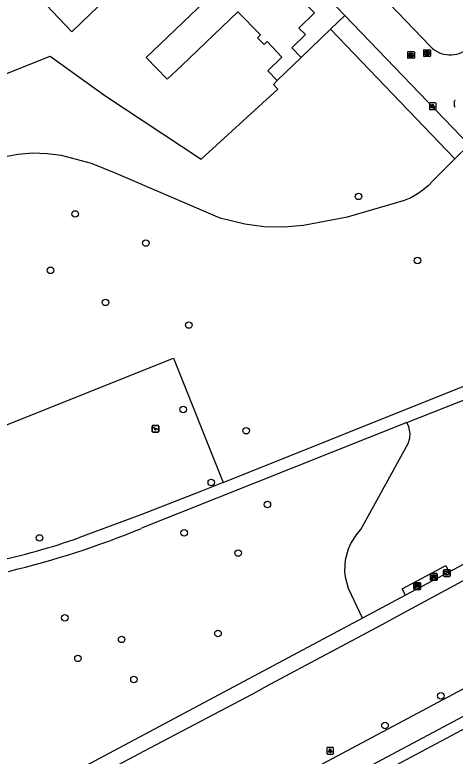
# Model space of a CAD drawing. Extents: x 159503 to 160347, y 382525 to 383272.
# Drawn here: x 159859.5 to 159925.3, y 382799.5 to 382910.4 of the extents above; entities that cross this region are included whole.
import ezdxf

# ---------------------------------------------------------------- set-up
doc = ezdxf.new("R2010")
doc.units = 0
for name, color, linetype in [('IMGEO_Afvalbak', 7, 'Continuous'), ('IMGEO_Bank', 7, 'Continuous'), ('IMGEO_Boom', 7, 'Continuous'), ('IMGEO_Brandkraan', 7, 'Continuous'), ('IMGEO_Fietspad_gesloten', 7, 'Continuous'), ('IMGEO_Groenvoorziening', 7, 'Continuous'), ('IMGEO_Kolk', 7, 'Continuous'), ('IMGEO_Lichtpunt', 7, 'Continuous'), ('IMGEO_Pand', 7, 'Continuous'), ('IMGEO_Rijbaan_lokaal_open', 7, 'Continuous'), ('IMGEO_Speelvoorziening', 7, 'Continuous'), ('IMGEO_Voetpad_halfverhard', 7, 'Continuous'), ('IMGEO_Voetpad_open', 7, 'Continuous')]:
    doc.layers.add(name, color=color, linetype=linetype)

msp = doc.modelspace()

# ---------------------------------------------------------------- linework, layer by layer
at = {"layer": 'IMGEO_Afvalbak'}
for p, q in [((159923.61, 382826.51), (159923.61, 382827.31)), ((159923.61, 382827.31), (159923.61, 382826.51)), ((159923.71, 382827.41), (159924.5, 382827.41)), ((159924.5, 382827.41), (159923.71, 382827.41)), ((159924.6, 382827.31), (159924.6, 382826.51)), ((159924.6, 382826.51), (159924.6, 382827.31)), ((159924.5, 382826.41), (159923.71, 382826.41)), ((159923.71, 382826.41), (159924.5, 382826.41))]:
    msp.add_line(p, q, dxfattribs=at)
msp.add_lwpolyline([(159923.75, 382827.12), (159924.46, 382827.12), (159924.31, 382826.65), (159923.9, 382826.65), (159923.75, 382827.12)], dxfattribs=at)
for centre, start, end in [((159923.71, 382827.31), 90, 180), ((159923.71, 382827.31), 90, 180), ((159924.5, 382827.31), 0, 90), ((159924.5, 382827.31), 360, 90), ((159923.71, 382826.51), 180, 270), ((159923.71, 382826.51), 180, 270), ((159924.5, 382826.51), 270, 0), ((159924.5, 382826.51), 270, 0)]:
    msp.add_arc(centre, 0.1, start, end, dxfattribs=at)
at = {"layer": 'IMGEO_Bank'}
for p, q in [((159921.65, 382825.89), (159921.65, 382826.73)), ((159921.65, 382826.73), (159921.65, 382825.89)), ((159921.73, 382826.82), (159922.57, 382826.82)), ((159922.57, 382826.82), (159921.73, 382826.82)), ((159922.35, 382826.21), (159921.95, 382826.21)), ((159921.96, 382826.32), (159921.96, 382826.43)), ((159922, 382826.43), (159922, 382826.32)), ((159922.29, 382826.43), (159922.01, 382826.43)), ((159922.01, 382826.32), (159922.29, 382826.32)), ((159922.3, 382826.32), (159922.3, 382826.43)), ((159922.34, 382826.43), (159922.34, 382826.32)), ((159922.65, 382826.74), (159922.65, 382825.9)), ((159922.65, 382825.9), (159922.65, 382826.74)), ((159919.17, 382824.54), (159919.17, 382825.38)), ((159919.17, 382825.38), (159919.17, 382824.54)), ((159919.24, 382825.46), (159920.08, 382825.46)), ((159920.08, 382825.46), (159919.24, 382825.46)), ((159919.48, 382824.97), (159919.48, 382825.08)), ((159919.52, 382825.08), (159919.52, 382824.97)), ((159919.81, 382825.08), (159919.53, 382825.08)), ((159919.82, 382824.97), (159919.82, 382825.08)), ((159919.86, 382825.08), (159919.86, 382824.97)), ((159920.17, 382825.39), (159920.17, 382824.55)), ((159920.17, 382824.55), (159920.17, 382825.39)), ((159922.58, 382825.82), (159921.74, 382825.82)), ((159921.74, 382825.82), (159922.58, 382825.82)), ((159920.09, 382824.46), (159919.25, 382824.46)), ((159919.25, 382824.46), (159920.09, 382824.46)), ((159919.86, 382824.86), (159919.47, 382824.86)), ((159919.53, 382824.96), (159919.81, 382824.96))]:
    msp.add_line(p, q, dxfattribs=at)
for points in [[(159921.9, 382826.21), (159921.76, 382826.21), (159921.87, 382826.32), (159921.95, 382826.32)], [(159921.95, 382826.43), (159921.87, 382826.43), (159921.87, 382826.6), (159922.43, 382826.6), (159922.43, 382826.43), (159922.35, 382826.43)], [(159921.95, 382826.21), (159921.95, 382826), (159921.9, 382826), (159921.9, 382826.21)], [(159922.35, 382826.32), (159922.43, 382826.32), (159922.54, 382826.21), (159922.4, 382826.21)], [(159922.4, 382826.21), (159922.4, 382826), (159922.35, 382826), (159922.35, 382826.21)], [(159919.47, 382825.08), (159919.38, 382825.08), (159919.38, 382825.24), (159919.95, 382825.24), (159919.95, 382825.08), (159919.87, 382825.08)], [(159919.42, 382824.86), (159919.27, 382824.86), (159919.38, 382824.96), (159919.47, 382824.96)], [(159919.47, 382824.86), (159919.47, 382824.65), (159919.42, 382824.65), (159919.42, 382824.86)], [(159919.87, 382824.96), (159919.95, 382824.96), (159920.06, 382824.86), (159919.92, 382824.86)], [(159919.91, 382824.86), (159919.91, 382824.65), (159919.87, 382824.65), (159919.87, 382824.86)]]:
    msp.add_lwpolyline(points, dxfattribs=at)
for centre, radius, start, end in [((159921.73, 382826.74), 0.0779, 92.4484, 184.2845), ((159921.73, 382826.74), 0.0779, 92.4484, 184.2845), ((159921.9, 382826.21), 0.00671, 2.8957, 87.1043), ((159921.95, 382826.43), 0.00671, 2.8957, 87.1043), ((159921.95, 382826.32), 0.00671, 272.8957, 357.1043), ((159921.96, 382826.21), 0.00671, 92.8957, 177.1043), ((159922.01, 382826.43), 0.00671, 92.8957, 177.1043), ((159922.01, 382826.32), 0.00671, 182.8957, 267.1043), ((159922.29, 382826.43), 0.00671, 2.8957, 87.1043), ((159922.29, 382826.32), 0.00671, 272.8957, 357.1043), ((159922.35, 382826.43), 0.00671, 92.8957, 177.1043), ((159922.35, 382826.32), 0.00671, 182.8957, 267.1043), ((159922.35, 382826.21), 0.00671, 2.8957, 87.1043), ((159922.4, 382826.21), 0.00671, 92.8957, 177.1043), ((159922.57, 382826.74), 0.0779, 2.4484, 94.2845), ((159922.57, 382826.74), 0.0779, 2.4484, 94.2845), ((159919.25, 382825.39), 0.0779, 92.4484, 184.2845), ((159919.25, 382825.39), 0.0779, 92.4484, 184.2845), ((159919.47, 382825.08), 0.00671, 2.8957, 87.1043), ((159919.53, 382825.08), 0.00671, 92.8957, 177.1043), ((159919.81, 382825.08), 0.00671, 2.8957, 87.1043), ((159919.87, 382825.08), 0.00671, 92.8957, 177.1043), ((159920.09, 382825.39), 0.0779, 2.4484, 94.2845), ((159920.09, 382825.39), 0.0779, 2.4484, 94.2845), ((159921.73, 382825.89), 0.0779, 182.4484, 274.2845), ((159921.73, 382825.89), 0.0779, 182.4484, 274.2845), ((159922.57, 382825.89), 0.0779, 272.4484, 4.2845), ((159922.57, 382825.89), 0.0779, 272.4484, 4.2845), ((159919.25, 382824.54), 0.0779, 182.4484, 274.2845), ((159919.25, 382824.54), 0.0779, 182.4484, 274.2845), ((159919.42, 382824.85), 0.00671, 2.8957, 87.1043), ((159919.47, 382824.97), 0.00671, 272.8957, 357.1043), ((159919.47, 382824.85), 0.00671, 92.8957, 177.1043), ((159919.53, 382824.97), 0.00671, 182.8957, 267.1043), ((159919.81, 382824.97), 0.00671, 272.8957, 357.1043), ((159919.87, 382824.97), 0.00671, 182.8957, 267.1043), ((159919.86, 382824.85), 0.00671, 2.8957, 87.1043), ((159919.92, 382824.85), 0.00671, 92.8957, 177.1043), ((159920.09, 382824.54), 0.0779, 272.4484, 4.2845), ((159920.09, 382824.54), 0.0779, 272.4484, 4.2845)]:
    msp.add_arc(centre, radius, start, end, dxfattribs=at)
at = {"layer": 'IMGEO_Boom'}
for centre in [(159910.9, 382883.23), (159868.53, 382880.6), (159879.12, 382876.25), (159919.71, 382873.63), (159864.85, 382872.17), (159873.07, 382867.38), (159885.53, 382863.99), (159884.68, 382851.36), (159894.11, 382848.19), (159888.89, 382840.46), (159897.27, 382837.17), (159884.82, 382832.91), (159863.2, 382832.15), (159892.9, 382829.9), (159867.01, 382820.2), (159889.89, 382817.87), (159875.49, 382816.99), (159868.96, 382814.15), (159877.33, 382811), (159923.19, 382808.54), (159914.85, 382804.11)]:
    msp.add_circle(centre, 0.489, dxfattribs=at)
at = {"layer": 'IMGEO_Brandkraan'}
for p, q in [((159920.63, 382904.22), (159920.63, 382905.07)), ((159920.7, 382905.15), (159921.55, 382905.15)), ((159921.11, 382904.92), (159921.14, 382904.92)), ((159921.63, 382905.07), (159921.63, 382904.22)), ((159921.55, 382904.14), (159920.7, 382904.14)), ((159921.14, 382904.37), (159921.11, 382904.37))]:
    msp.add_line(p, q, dxfattribs=at)
for points in [[(159920.63, 382904.22), (159920.63, 382905.07)], [(159920.7, 382905.15), (159921.55, 382905.15)], [(159920.97, 382904.84), (159920.97, 382904.44), (159921.19, 382904.44)], [(159921.2, 382904.84), (159920.97, 382904.84)], [(159921.63, 382905.07), (159921.63, 382904.22)], [(159921.55, 382904.14), (159920.7, 382904.14)], [(159921.15, 382904.76), (159921.1, 382904.76), (159921.1, 382904.69)], [(159921.1, 382904.69), (159921.15, 382904.69)], [(159921.16, 382904.61), (159921.1, 382904.61), (159921.1, 382904.53)], [(159921.1, 382904.53), (159921.16, 382904.53)]]:
    msp.add_lwpolyline(points, dxfattribs=at)
for centre, radius, start, end in [((159920.7, 382905.07), 0.0765, 91.552, 178.448), ((159920.7, 382905.07), 0.0765, 91.552, 178.448), ((159921.21, 382904.7), 0.145, 59.4692, 91.5367), ((159921.23, 382904.75), 0.0922, 285.5137, 58.1501), ((159921.55, 382905.07), 0.0765, 1.552, 88.448), ((159921.55, 382905.07), 0.0765, 1.552, 88.448), ((159920.7, 382904.22), 0.0765, 181.552, 268.448), ((159920.7, 382904.22), 0.0765, 181.552, 268.448), ((159921.15, 382904.73), 0.0379, 267.8285, 90.9355), ((159921.16, 382904.57), 0.0404, 269.8759, 90.5077), ((159921.19, 382904.7), 0.251, 268.6676, 293.5347), ((159921.24, 382904.56), 0.105, 301.3115, 78.989), ((159921.55, 382904.22), 0.0765, 271.552, 358.448), ((159921.55, 382904.22), 0.0765, 271.552, 358.448)]:
    msp.add_arc(centre, radius, start, end, dxfattribs=at)
for centre, major_axis, ratio, start_param, end_param in [((159921.11, 382904.64), (-0.387, 0.002), 0.722429, 4.712389, 7.853982), ((159921.14, 382904.64), (-0.39, 0.002), 0.717154, 1.570796, 4.712389)]:
    msp.add_ellipse(centre, major_axis=major_axis, ratio=ratio, start_param=start_param, end_param=end_param, dxfattribs=at)
at = {"layer": 'IMGEO_Fietspad_gesloten'}
for points in [[(160016.87, 382857.73), (160000, 382848.74), (159984.69, 382840.58), (159984.36, 382840.41), (159980.8, 382838.51), (159980.24, 382838.21), (159873.59, 382781.35)], [(160018.67, 382854.59), (160000, 382844.63), (159986.42, 382837.39), (159982.25, 382835.17), (159840.6, 382759.63), (159822.55, 382750), (159797.96, 382736.89), (159794.51, 382735.03)]]:
    msp.add_lwpolyline(points, dxfattribs=at)
at = {"layer": 'IMGEO_Groenvoorziening'}
for points in [[(159906.7, 382908.21), (159908.87, 382910.28)], [(159825.57, 382908.9), (159828.09, 382904.58), (159835.49, 382892.54), (159864.82, 382904.2), (159872.99, 382898.33), (159887.39, 382888.81), (159898.82, 382899.27), (159898.17, 382899.97), (159898.75, 382900.54)], [(159902.3, 382904.01), (159906.7, 382908.21)], [(159906.7, 382908.21), (159925.3, 382888.82)], [(159927.43, 382890.93), (159925.3, 382888.82)], [(159925.3, 382888.82), (159922.06, 382885.6), (159921.33, 382884.83), (159920.52, 382884.14), (159919.64, 382883.54), (159918.71, 382883.03), (159917.72, 382882.63), (159916.71, 382882.33), (159909.22, 382880.12), (159902.65, 382878.86), (159899.73, 382878.62), (159896.8, 382878.69), (159893.89, 382879.06), (159890.22, 382879.99), (159874.69, 382886.66), (159871, 382888.12), (159866.52, 382889.33), (159864.36, 382889.61), (159862.17, 382889.67), (159859.99, 382889.49), (159857.83, 382889.09)], [(159856.19, 382828.61), (159849.43, 382845.51), (159883.23, 382859.02), (159890.66, 382840.45)], [(159911.49, 382820.18), (159909.83, 382823.67), (159909.4, 382824.61), (159908.94, 382826.28), (159908.85, 382827.15), (159908.93, 382828.87), (159909.38, 382830.55), (159909.73, 382831.34), (159910.67, 382832.79), (159911.24, 382833.44), (159918.3, 382846.3), (159918.55, 382847.08), (159918.6, 382847.76), (159918.42, 382848.78), (159918.12, 382849.4)]]:
    msp.add_lwpolyline(points, dxfattribs=at)
at = {"layer": 'IMGEO_Kolk'}
for p, q in [((159918.24, 382903.95), (159918.24, 382904.8)), ((159918.31, 382904.87), (159919.16, 382904.87)), ((159919.24, 382904.8), (159919.24, 382903.95)), ((159919.16, 382903.87), (159918.31, 382903.87)), ((159918.75, 382904.09), (159918.72, 382904.09)), ((159918.73, 382904.65), (159918.75, 382904.65)), ((159925.26, 382896.65), (159925.26, 382897.5))]:
    msp.add_line(p, q, dxfattribs=at)
for points in [[(159918.24, 382903.95), (159918.24, 382904.8)], [(159918.31, 382904.87), (159919.16, 382904.87)], [(159919.24, 382904.8), (159919.24, 382903.95)], [(159919.16, 382903.87), (159918.31, 382903.87)], [(159918.56, 382904.57), (159918.68, 382904.57), (159918.68, 382904.42), (159918.81, 382904.57), (159918.98, 382904.57), (159918.83, 382904.42), (159918.98, 382904.17), (159918.83, 382904.17), (159918.75, 382904.34), (159918.68, 382904.27), (159918.68, 382904.17), (159918.56, 382904.17), (159918.56, 382904.57)], [(159925.26, 382896.65), (159925.26, 382897.5)]]:
    msp.add_lwpolyline(points, dxfattribs=at)
for centre, start, end in [((159918.31, 382904.8), 91.552, 178.448), ((159918.31, 382904.8), 91.552, 178.448), ((159919.16, 382904.8), 1.552, 88.448), ((159919.16, 382904.8), 1.552, 88.448), ((159918.31, 382903.95), 181.552, 268.448), ((159918.31, 382903.95), 181.552, 268.448), ((159919.16, 382903.95), 271.552, 358.448), ((159919.16, 382903.95), 271.552, 358.448), ((159925.34, 382897.5), 91.552, 178.448), ((159925.34, 382897.5), 91.552, 178.448), ((159925.34, 382896.65), 181.552, 268.448), ((159925.34, 382896.65), 181.552, 268.448)]:
    msp.add_arc(centre, 0.0765, start, end, dxfattribs=at)
for centre, major_axis, ratio, start_param, end_param in [((159918.72, 382904.37), (-0.387, 0.002), 0.722429, 4.712389, 7.853982), ((159918.75, 382904.37), (-0.39, 0.002), 0.717154, 1.570796, 4.712389)]:
    msp.add_ellipse(centre, major_axis=major_axis, ratio=ratio, start_param=start_param, end_param=end_param, dxfattribs=at)
at = {"layer": 'IMGEO_Lichtpunt'}
for p, q in [((159921.48, 382897.11), (159921.48, 382896.3)), ((159921.48, 382897.11), (159921.48, 382896.3)), ((159922.39, 382897.2), (159921.58, 382897.2)), ((159922.39, 382897.2), (159921.58, 382897.2)), ((159922.48, 382896.3), (159922.48, 382897.11)), ((159922.48, 382896.3), (159922.48, 382897.11)), ((159921.58, 382896.21), (159922.39, 382896.21)), ((159921.58, 382896.21), (159922.39, 382896.21)), ((159906.15, 382800.74), (159906.15, 382799.94)), ((159906.15, 382800.74), (159906.15, 382799.94)), ((159907.05, 382800.84), (159906.25, 382800.84)), ((159907.05, 382800.84), (159906.25, 382800.84)), ((159907.15, 382799.94), (159907.15, 382800.74)), ((159907.15, 382799.94), (159907.15, 382800.74)), ((159906.25, 382799.84), (159907.05, 382799.84)), ((159906.25, 382799.84), (159907.05, 382799.84))]:
    msp.add_line(p, q, dxfattribs=at)
for points in [[(159921.86, 382896.77), (159921.9, 382896.74), (159921.71, 382896.48), (159921.67, 382896.51), (159921.86, 382896.77)], [(159921.96, 382896.72), (159922.01, 382896.72), (159922.01, 382896.4), (159921.96, 382896.4), (159921.96, 382896.72)], [(159922.07, 382896.74), (159922.11, 382896.77), (159922.3, 382896.51), (159922.26, 382896.48), (159922.07, 382896.74)], [(159906.53, 382800.41), (159906.56, 382800.38), (159906.38, 382800.12), (159906.34, 382800.14), (159906.53, 382800.41)], [(159906.63, 382800.36), (159906.68, 382800.36), (159906.68, 382800.04), (159906.63, 382800.04), (159906.63, 382800.36)], [(159906.74, 382800.38), (159906.78, 382800.41), (159906.96, 382800.14), (159906.92, 382800.12), (159906.74, 382800.38)]]:
    msp.add_lwpolyline(points, dxfattribs=at)
for centre in [(159921.98, 382896.91), (159906.65, 382800.54)]:
    msp.add_circle(centre, 0.0994, dxfattribs=at)
for centre, start, end in [((159921.58, 382897.11), 90, 180), ((159921.58, 382897.11), 90, 180), ((159922.39, 382897.11), 0, 90), ((159922.39, 382897.11), 0, 90), ((159921.58, 382896.3), 180, 270), ((159921.58, 382896.3), 180, 270), ((159922.39, 382896.3), 270, 0), ((159922.39, 382896.3), 270, 360), ((159906.25, 382800.74), 90, 180), ((159906.25, 382800.74), 90, 180), ((159907.05, 382800.74), 0, 90), ((159907.05, 382800.74), 0, 90), ((159906.25, 382799.94), 180, 270), ((159906.25, 382799.94), 180, 270), ((159907.05, 382799.94), 270, 0), ((159907.05, 382799.94), 270, 360)]:
    msp.add_arc(centre, 0.0946, start, end, dxfattribs=at)
at = {"layer": 'IMGEO_Pand'}
for points in [[(159879.41, 382926.4), (159878.37, 382925.4), (159867, 382914.53), (159864.2, 382911.85), (159868.03, 382907.84), (159870.84, 382910.52), (159879.87, 382919.16), (159881.64, 382917.29), (159881.4, 382917.07), (159882.08, 382916.33), (159882.71, 382917.09), (159882.57, 382917.3), (159884.42, 382919.13), (159887.74, 382915.66), (159888.82, 382916.7), (159892.43, 382920.16), (159885.22, 382927.66), (159884.13, 382926.62), (159881.98, 382928.86), (159881.27, 382928.18)], [(159898.75, 382900.54), (159897.34, 382901.98), (159899.45, 382904.05), (159897.24, 382906.37), (159896.8, 382905.95), (159895.79, 382906.95), (159896.24, 382907.39), (159892.87, 382910.83), (159884.44, 382902.77), (159882.3, 382900.73), (159879.16, 382904.01), (159881.28, 382906.04), (159891.33, 382915.66), (159894.94, 382919.12), (159897.45, 382916.51), (159898.09, 382917.11), (159904.32, 382910.65), (159901.99, 382908.4), (159902.99, 382907.43), (159900.93, 382905.46), (159902.3, 382904.01)], [(159898.75, 382900.54), (159902.3, 382904.01)]]:
    msp.add_lwpolyline(points, dxfattribs=at)
at = {"layer": 'IMGEO_Rijbaan_lokaal_open'}
for points in [[(159882.47, 382946.51), (159882.62, 382946.33), (159882.78, 382946.16), (159921.61, 382905.68)], [(159908.87, 382910.28), (159881.31, 382939.02), (159879.79, 382940.66), (159879.63, 382940.81)], [(159908.87, 382910.28), (159927.43, 382890.93)]]:
    msp.add_lwpolyline(points, dxfattribs=at)
msp.add_arc((159924.58, 382908.43), 4.05, 222.7458, 312.4231, dxfattribs=at)
at = {"layer": 'IMGEO_Speelvoorziening'}
for p, q in [((159880.06, 382848.09), (159880.06, 382848.89)), ((159880.06, 382848.89), (159880.06, 382848.09)), ((159880.44, 382848.52), (159880.1, 382848.65)), ((159880.13, 382848.71), (159881.01, 382848.36)), ((159880.16, 382848.99), (159880.95, 382848.99)), ((159880.95, 382848.99), (159880.16, 382848.99)), ((159880.98, 382848.3), (159880.64, 382848.44)), ((159881.05, 382848.89), (159881.05, 382848.09)), ((159881.05, 382848.09), (159881.05, 382848.89)), ((159880.95, 382847.99), (159880.16, 382847.99)), ((159880.16, 382847.99), (159880.95, 382847.99))]:
    msp.add_line(p, q, dxfattribs=at)
for centre, radius, start, end in [((159880.16, 382848.89), 0.1, 90, 180), ((159880.16, 382848.89), 0.1, 90, 180), ((159880.12, 382848.68), 0.0327, 68.078, 248.078), ((159880.52, 382848.42), 0.12, 130.9928, 5.1632), ((159880.95, 382848.89), 0.1, 0, 90), ((159880.95, 382848.89), 0.1, 360, 90), ((159880.99, 382848.33), 0.0327, 248.078, 68.078), ((159880.16, 382848.09), 0.1, 180, 270), ((159880.16, 382848.09), 0.1, 180, 270), ((159880.95, 382848.09), 0.1, 270, 0), ((159880.95, 382848.09), 0.1, 270, 0)]:
    msp.add_arc(centre, radius, start, end, dxfattribs=at)
at = {"layer": 'IMGEO_Voetpad_halfverhard'}
for points in [[(159890.66, 382840.45), (159926.73, 382854.88)], [(159918.12, 382849.4), (159929.71, 382854.02)], [(159918.12, 382849.4), (159878.48, 382833.6)], [(159890.66, 382840.45), (159887.43, 382839.16), (159878.35, 382835.61), (159869.21, 382832.23)]]:
    msp.add_lwpolyline(points, dxfattribs=at)
for centre, radius, start, end in [((159826.78, 382959.61), 136.21, 283.4969, 292.3041), ((159837.5, 382921.09), 94.35, 281.4214, 289.6368)]:
    msp.add_arc(centre, radius, start, end, dxfattribs=at)
at = {"layer": 'IMGEO_Voetpad_open'}
for points in [[(159860.08, 382790.31), (159879.65, 382800.73), (159895.11, 382808.86), (159897.67, 382810.3), (159914.52, 382819.26), (159914.55, 382819.28), (159917.08, 382820.68), (159950.3, 382838.6), (159962.43, 382845.2), (160000, 382865.13), (160015.39, 382873.39), (160018.62, 382875.03), (160021.23, 382876.42)], [(160015.31, 382850.91), (160007.85, 382846.98), (159979.52, 382831.82), (159943.43, 382812.51), (159912.8, 382796.18), (159904.75, 382791.89), (159878.64, 382778.02)], [(159943.5, 382837.25), (159924.4, 382827.06)], [(159917.92, 382823.6), (159917.43, 382824.53), (159923.94, 382828.03), (159924.4, 382827.06)], [(159924.4, 382827.06), (159917.92, 382823.6)], [(159917.92, 382823.6), (159911.49, 382820.18)], [(159911.49, 382820.18), (159858.06, 382791.66)]]:
    msp.add_lwpolyline(points, dxfattribs=at)

doc.saveas('drawing.dxf')
